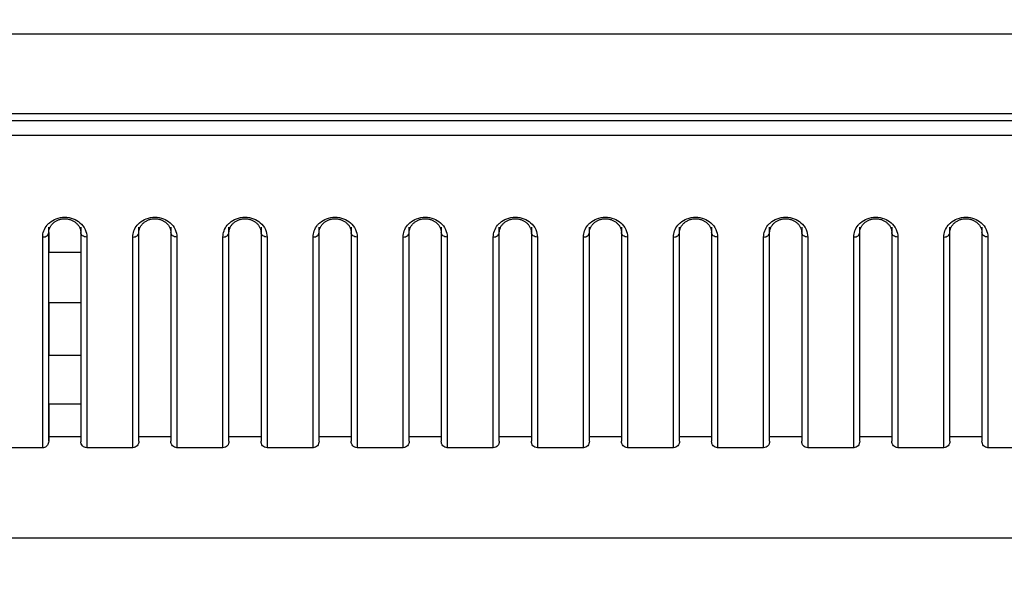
# Model space of a CAD drawing. Header units: millimetres. Extents: x -6054 to 364, y -1866 to 3094.
# Tile 339 of 360: x -3277 to -3228, y 1496 to 1525. Entities that reach past the tile are written whole.
import ezdxf

# ---------------------------------------------------------------- set-up
doc = ezdxf.new("R2010")
doc.units = ezdxf.units.MM
doc.header["$LTSCALE"] = 65.395
doc.header["$PDSIZE"] = 0.05
doc.layers.get('0').update_dxf_attribs({"linetype": 'CONTINUOUS'})
doc.layers.get('Defpoints').update_dxf_attribs({"linetype": 'CONTINUOUS'})
doc.layers.add('DIM', color=3, linetype='CONTINUOUS')
doc.styles.get("Standard").update_dxf_attribs({"font": 'arial.ttf'})
doc.dimstyles.new('ISO-25', dxfattribs={"dimtxt": 2.5, "dimasz": 2.5, "dimexe": 1.25, "dimexo": 0.625, "dimtad": 1, "dimtxsty": 'STANDARD', "dimcen": 2.5, "dimadec": 0, "dimazin": 0, "dimtfac": 1, "dimtmove": 0, "dimatfit": 3, "dimfxl": 1, "dimarcsym": 0})

# ---------------------------------------------------------------- blocks, each defined once
blk = doc.blocks.new('*D38')
at = {"layer": 'Defpoints', "color": 0}
for p in [(-3056.403, 1557.554), (-3005.253, 1557.554), (-3356.65, 1461.254)]:
    blk.add_point(p, dxfattribs=at)
at = {"layer": 'DIM', "color": 3, "lineweight": -2}
for p, q in [((-3005.253, 1557.554), (-3005.253, 1727.014)), ((-3055.778, 1557.554), (-3004.003, 1557.554)), ((-3005.253, 1476.254), (-3005.253, 1542.554)), ((-3356.025, 1461.254), (-3004.003, 1461.254))]:
    blk.add_line(p, q, dxfattribs=at)
at = {"layer": 'DIM', "color": 3}
for points in [[(-3002.753, 1542.554), (-3007.753, 1542.554), (-3005.253, 1557.554)], [(-3007.753, 1476.254), (-3002.753, 1476.254), (-3005.253, 1461.254)]]:
    blk.add_solid(points, dxfattribs=at)
at = {"layer": 'DIM', "color": 2, "insert": (-3023.063, 1649.784), "char_height": 20, "attachment_point": 5, "rotation": 90}
blk.add_mtext('96,3 [3,791]', dxfattribs=at)

msp = doc.modelspace()

# ---------------------------------------------------------------- linework, layer by layer
at = {"linetype": 'Continuous'}
for p, q in [((-3099.485, 1524.002), (-4686.861, 1524.002)), ((-3198.173, 1520.024), (-3350.673, 1520.024)), ((-3198.173, 1519.675), (-3350.673, 1519.675)), ((-3198.173, 1518.945), (-3350.673, 1518.945)), ((-3275.223, 1503.667), (-3275.223, 1514.359)), ((-3275.223, 1514.091), (-3275.223, 1513.095)), ((-3273.623, 1514.359), (-3273.623, 1503.667)), ((-3273.623, 1514.091), (-3273.623, 1513.095)), ((-3270.723, 1503.667), (-3270.723, 1514.359)), ((-3270.723, 1503.93), (-3270.723, 1514.091)), ((-3269.123, 1514.359), (-3269.123, 1503.667)), ((-3269.123, 1514.091), (-3269.123, 1503.93)), ((-3266.223, 1503.667), (-3266.223, 1514.359)), ((-3266.223, 1503.93), (-3266.223, 1514.091)), ((-3264.623, 1514.359), (-3264.623, 1503.667)), ((-3264.623, 1514.091), (-3264.623, 1503.93)), ((-3261.723, 1503.667), (-3261.723, 1514.359)), ((-3261.723, 1503.93), (-3261.723, 1514.091)), ((-3260.123, 1514.359), (-3260.123, 1503.667)), ((-3260.123, 1514.091), (-3260.123, 1503.93)), ((-3257.223, 1503.667), (-3257.223, 1514.359)), ((-3257.223, 1503.93), (-3257.223, 1514.091)), ((-3255.623, 1514.359), (-3255.623, 1503.667)), ((-3255.623, 1514.091), (-3255.623, 1503.93)), ((-3252.723, 1503.667), (-3252.723, 1514.359)), ((-3252.723, 1503.93), (-3252.723, 1514.091)), ((-3251.123, 1514.359), (-3251.123, 1503.667)), ((-3251.123, 1514.091), (-3251.123, 1503.93)), ((-3248.223, 1503.667), (-3248.223, 1514.359)), ((-3248.223, 1503.93), (-3248.223, 1514.091)), ((-3246.623, 1514.359), (-3246.623, 1503.667)), ((-3246.623, 1514.091), (-3246.623, 1503.93)), ((-3243.723, 1503.667), (-3243.723, 1514.359)), ((-3243.723, 1503.93), (-3243.723, 1514.091)), ((-3242.123, 1514.359), (-3242.123, 1503.667)), ((-3242.123, 1514.091), (-3242.123, 1503.93)), ((-3239.223, 1503.667), (-3239.223, 1514.359)), ((-3239.223, 1503.93), (-3239.223, 1514.091)), ((-3237.623, 1514.359), (-3237.623, 1503.667)), ((-3237.623, 1514.091), (-3237.623, 1503.93)), ((-3234.723, 1503.667), (-3234.723, 1514.359)), ((-3234.723, 1503.93), (-3234.723, 1514.091)), ((-3233.123, 1514.359), (-3233.123, 1503.667)), ((-3233.123, 1514.091), (-3233.123, 1503.93)), ((-3230.223, 1503.667), (-3230.223, 1514.359)), ((-3230.223, 1503.93), (-3230.223, 1514.091)), ((-3228.623, 1514.359), (-3228.623, 1503.667)), ((-3228.623, 1514.091), (-3228.623, 1503.93)), ((-3275.523, 1503.338), (-3275.523, 1513.867)), ((-3273.323, 1513.867), (-3273.323, 1503.338)), ((-3271.023, 1503.338), (-3271.023, 1513.867)), ((-3268.823, 1513.867), (-3268.823, 1503.338)), ((-3266.523, 1503.338), (-3266.523, 1513.867)), ((-3264.323, 1513.867), (-3264.323, 1503.338)), ((-3262.023, 1503.338), (-3262.023, 1513.867)), ((-3259.823, 1513.867), (-3259.823, 1503.338)), ((-3257.523, 1503.338), (-3257.523, 1513.867)), ((-3255.323, 1513.867), (-3255.323, 1503.338)), ((-3253.023, 1503.338), (-3253.023, 1513.867)), ((-3250.823, 1513.867), (-3250.823, 1503.338)), ((-3248.523, 1503.338), (-3248.523, 1513.867)), ((-3246.323, 1513.867), (-3246.323, 1503.338)), ((-3244.023, 1503.338), (-3244.023, 1513.867)), ((-3241.823, 1513.867), (-3241.823, 1503.338)), ((-3239.523, 1503.338), (-3239.523, 1513.867)), ((-3237.323, 1513.867), (-3237.323, 1503.338)), ((-3235.023, 1503.338), (-3235.023, 1513.867)), ((-3232.823, 1513.867), (-3232.823, 1503.338)), ((-3230.523, 1503.338), (-3230.523, 1513.867)), ((-3228.323, 1513.867), (-3228.323, 1503.338)), ((-3273.623, 1513.095), (-3275.223, 1513.095)), ((-3273.623, 1513.095), (-3275.223, 1513.095)), ((-3273.623, 1510.583), (-3275.223, 1510.583)), ((-3273.623, 1510.583), (-3275.223, 1510.583)), ((-3275.223, 1510.583), (-3275.223, 1507.945)), ((-3273.623, 1510.583), (-3273.623, 1507.945)), ((-3273.623, 1507.945), (-3275.223, 1507.945)), ((-3273.623, 1507.945), (-3275.223, 1507.945)), ((-3273.623, 1505.516), (-3275.223, 1505.516)), ((-3273.623, 1505.516), (-3275.223, 1505.516)), ((-3275.223, 1505.516), (-3275.223, 1503.667)), ((-3273.623, 1505.516), (-3273.623, 1503.667)), ((-3273.623, 1503.887), (-3275.223, 1503.887)), ((-3269.123, 1503.887), (-3270.723, 1503.887)), ((-3264.623, 1503.887), (-3266.223, 1503.887)), ((-3260.123, 1503.887), (-3261.723, 1503.887)), ((-3255.623, 1503.887), (-3257.223, 1503.887)), ((-3251.123, 1503.887), (-3252.723, 1503.887)), ((-3246.623, 1503.887), (-3248.223, 1503.887)), ((-3242.123, 1503.887), (-3243.723, 1503.887)), ((-3237.623, 1503.887), (-3239.223, 1503.887)), ((-3233.123, 1503.887), (-3234.723, 1503.887)), ((-3228.623, 1503.887), (-3230.223, 1503.887)), ((-3275.523, 1503.338), (-3277.823, 1503.338)), ((-3271.023, 1503.338), (-3273.323, 1503.338)), ((-3266.523, 1503.338), (-3268.823, 1503.338)), ((-3262.023, 1503.338), (-3264.323, 1503.338)), ((-3257.523, 1503.338), (-3259.823, 1503.338)), ((-3253.023, 1503.338), (-3255.323, 1503.338)), ((-3248.523, 1503.338), (-3250.823, 1503.338)), ((-3244.023, 1503.338), (-3246.323, 1503.338)), ((-3239.523, 1503.338), (-3241.823, 1503.338)), ((-3235.023, 1503.338), (-3237.323, 1503.338)), ((-3230.523, 1503.338), (-3232.823, 1503.338)), ((-3226.023, 1503.338), (-3228.323, 1503.338)), ((-3197.086, 1498.819), (-3351.76, 1498.819))]:
    msp.add_line(p, q, dxfattribs=at)
for points in [[(-3275.195, 1514.269), (-3275.184, 1514.3), (-3275.171, 1514.332), (-3275.157, 1514.362), (-3275.14, 1514.392)], [(-3275.14, 1514.392), (-3275.122, 1514.422), (-3275.103, 1514.451), (-3275.081, 1514.479), (-3275.059, 1514.506), (-3275.034, 1514.532), (-3275.009, 1514.557), (-3274.982, 1514.581), (-3274.953, 1514.604), (-3274.924, 1514.626), (-3274.894, 1514.646), (-3274.863, 1514.665), (-3274.832, 1514.682), (-3274.801, 1514.698), (-3274.769, 1514.712), (-3274.736, 1514.725), (-3274.703, 1514.737), (-3274.67, 1514.747), (-3274.635, 1514.756), (-3274.601, 1514.764), (-3274.566, 1514.77), (-3274.531, 1514.775), (-3274.495, 1514.779), (-3274.46, 1514.781), (-3274.424, 1514.782), (-3274.388, 1514.781), (-3274.353, 1514.779), (-3274.317, 1514.775), (-3274.282, 1514.77), (-3274.247, 1514.764), (-3274.213, 1514.757), (-3274.179, 1514.748), (-3274.145, 1514.737), (-3274.112, 1514.726), (-3274.08, 1514.713), (-3274.047, 1514.699), (-3274.016, 1514.683), (-3273.985, 1514.666), (-3273.954, 1514.647), (-3273.924, 1514.627), (-3273.895, 1514.606), (-3273.866, 1514.583), (-3273.839, 1514.559), (-3273.814, 1514.534), (-3273.789, 1514.508), (-3273.767, 1514.481), (-3273.745, 1514.453), (-3273.726, 1514.424), (-3273.708, 1514.395)], [(-3273.708, 1514.395), (-3273.691, 1514.365), (-3273.676, 1514.335), (-3273.664, 1514.304), (-3273.652, 1514.272)], [(-3270.695, 1514.269), (-3270.684, 1514.3), (-3270.671, 1514.332), (-3270.657, 1514.362), (-3270.64, 1514.392)], [(-3270.64, 1514.392), (-3270.622, 1514.422), (-3270.603, 1514.451), (-3270.581, 1514.479), (-3270.559, 1514.506), (-3270.534, 1514.532), (-3270.509, 1514.557), (-3270.482, 1514.581), (-3270.453, 1514.604), (-3270.424, 1514.626), (-3270.394, 1514.646), (-3270.363, 1514.665), (-3270.332, 1514.682), (-3270.301, 1514.698), (-3270.269, 1514.712), (-3270.236, 1514.725), (-3270.203, 1514.737), (-3270.17, 1514.747), (-3270.135, 1514.756), (-3270.101, 1514.764), (-3270.066, 1514.77), (-3270.031, 1514.775), (-3269.995, 1514.779), (-3269.96, 1514.781), (-3269.924, 1514.782), (-3269.888, 1514.781), (-3269.853, 1514.779), (-3269.817, 1514.775), (-3269.782, 1514.77), (-3269.747, 1514.764), (-3269.713, 1514.757), (-3269.679, 1514.748), (-3269.645, 1514.737), (-3269.612, 1514.726), (-3269.58, 1514.713), (-3269.547, 1514.699), (-3269.516, 1514.683), (-3269.485, 1514.666), (-3269.454, 1514.647), (-3269.424, 1514.627), (-3269.395, 1514.606), (-3269.366, 1514.583), (-3269.339, 1514.559), (-3269.314, 1514.534), (-3269.289, 1514.508), (-3269.267, 1514.481), (-3269.245, 1514.453), (-3269.226, 1514.424), (-3269.208, 1514.395)], [(-3269.208, 1514.395), (-3269.191, 1514.365), (-3269.176, 1514.335), (-3269.164, 1514.304), (-3269.152, 1514.272)], [(-3266.195, 1514.269), (-3266.184, 1514.3), (-3266.171, 1514.332), (-3266.157, 1514.362), (-3266.14, 1514.392)], [(-3266.14, 1514.392), (-3266.122, 1514.422), (-3266.103, 1514.451), (-3266.081, 1514.479), (-3266.059, 1514.506), (-3266.034, 1514.532), (-3266.009, 1514.557), (-3265.982, 1514.581), (-3265.953, 1514.604), (-3265.924, 1514.626), (-3265.894, 1514.646), (-3265.863, 1514.665), (-3265.832, 1514.682), (-3265.801, 1514.698), (-3265.769, 1514.712), (-3265.736, 1514.725), (-3265.703, 1514.737), (-3265.67, 1514.747), (-3265.635, 1514.756), (-3265.601, 1514.764), (-3265.566, 1514.77), (-3265.531, 1514.775), (-3265.495, 1514.779), (-3265.46, 1514.781), (-3265.424, 1514.782), (-3265.388, 1514.781), (-3265.353, 1514.779), (-3265.317, 1514.775), (-3265.282, 1514.77), (-3265.247, 1514.764), (-3265.213, 1514.757), (-3265.179, 1514.748), (-3265.145, 1514.737), (-3265.112, 1514.726), (-3265.08, 1514.713), (-3265.047, 1514.699), (-3265.016, 1514.683), (-3264.985, 1514.666), (-3264.954, 1514.647), (-3264.924, 1514.627), (-3264.895, 1514.606), (-3264.866, 1514.583), (-3264.839, 1514.559), (-3264.814, 1514.534), (-3264.789, 1514.508), (-3264.767, 1514.481), (-3264.745, 1514.453), (-3264.726, 1514.424), (-3264.708, 1514.395)], [(-3264.708, 1514.395), (-3264.691, 1514.365), (-3264.676, 1514.335), (-3264.664, 1514.304), (-3264.652, 1514.272)], [(-3261.695, 1514.269), (-3261.684, 1514.3), (-3261.671, 1514.332), (-3261.657, 1514.362), (-3261.64, 1514.392)], [(-3261.64, 1514.392), (-3261.622, 1514.422), (-3261.603, 1514.451), (-3261.581, 1514.479), (-3261.559, 1514.506), (-3261.534, 1514.532), (-3261.509, 1514.557), (-3261.482, 1514.581), (-3261.453, 1514.604), (-3261.424, 1514.626), (-3261.394, 1514.646), (-3261.363, 1514.665), (-3261.332, 1514.682), (-3261.301, 1514.698), (-3261.269, 1514.712), (-3261.236, 1514.725), (-3261.203, 1514.737), (-3261.17, 1514.747), (-3261.135, 1514.756), (-3261.101, 1514.764), (-3261.066, 1514.77), (-3261.031, 1514.775), (-3260.995, 1514.779), (-3260.96, 1514.781), (-3260.924, 1514.782), (-3260.888, 1514.781), (-3260.853, 1514.779), (-3260.817, 1514.775), (-3260.782, 1514.77), (-3260.747, 1514.764), (-3260.713, 1514.757), (-3260.679, 1514.748), (-3260.645, 1514.737), (-3260.612, 1514.726), (-3260.58, 1514.713), (-3260.547, 1514.699), (-3260.516, 1514.683), (-3260.485, 1514.666), (-3260.454, 1514.647), (-3260.424, 1514.627), (-3260.395, 1514.606), (-3260.366, 1514.583), (-3260.339, 1514.559), (-3260.314, 1514.534), (-3260.289, 1514.508), (-3260.267, 1514.481), (-3260.245, 1514.453), (-3260.226, 1514.424), (-3260.208, 1514.395)], [(-3260.208, 1514.395), (-3260.191, 1514.365), (-3260.176, 1514.335), (-3260.164, 1514.304), (-3260.152, 1514.272)], [(-3257.195, 1514.269), (-3257.184, 1514.3), (-3257.171, 1514.332), (-3257.157, 1514.362), (-3257.14, 1514.392)], [(-3257.14, 1514.392), (-3257.122, 1514.422), (-3257.103, 1514.451), (-3257.081, 1514.479), (-3257.059, 1514.506), (-3257.034, 1514.532), (-3257.009, 1514.557), (-3256.982, 1514.581), (-3256.953, 1514.604), (-3256.924, 1514.626), (-3256.894, 1514.646), (-3256.863, 1514.665), (-3256.832, 1514.682), (-3256.801, 1514.698), (-3256.769, 1514.712), (-3256.736, 1514.725), (-3256.703, 1514.737), (-3256.67, 1514.747), (-3256.635, 1514.756), (-3256.601, 1514.764), (-3256.566, 1514.77), (-3256.531, 1514.775), (-3256.495, 1514.779), (-3256.46, 1514.781), (-3256.424, 1514.782), (-3256.388, 1514.781), (-3256.353, 1514.779), (-3256.317, 1514.775), (-3256.282, 1514.77), (-3256.247, 1514.764), (-3256.213, 1514.757), (-3256.179, 1514.748), (-3256.145, 1514.737), (-3256.112, 1514.726), (-3256.08, 1514.713), (-3256.047, 1514.699), (-3256.016, 1514.683), (-3255.985, 1514.666), (-3255.954, 1514.647), (-3255.924, 1514.627), (-3255.895, 1514.606), (-3255.866, 1514.583), (-3255.839, 1514.559), (-3255.814, 1514.534), (-3255.789, 1514.508), (-3255.767, 1514.481), (-3255.745, 1514.453), (-3255.726, 1514.424), (-3255.708, 1514.395)], [(-3255.708, 1514.395), (-3255.691, 1514.365), (-3255.676, 1514.335), (-3255.664, 1514.304), (-3255.652, 1514.272)], [(-3252.695, 1514.269), (-3252.684, 1514.3), (-3252.671, 1514.332), (-3252.657, 1514.362), (-3252.64, 1514.392)], [(-3252.64, 1514.392), (-3252.622, 1514.422), (-3252.603, 1514.451), (-3252.581, 1514.479), (-3252.559, 1514.506), (-3252.534, 1514.532), (-3252.509, 1514.557), (-3252.482, 1514.581), (-3252.453, 1514.604), (-3252.424, 1514.626), (-3252.394, 1514.646), (-3252.363, 1514.665), (-3252.332, 1514.682), (-3252.301, 1514.698), (-3252.269, 1514.712), (-3252.236, 1514.725), (-3252.203, 1514.737), (-3252.17, 1514.747), (-3252.135, 1514.756), (-3252.101, 1514.764), (-3252.066, 1514.77), (-3252.031, 1514.775), (-3251.995, 1514.779), (-3251.96, 1514.781), (-3251.924, 1514.782), (-3251.888, 1514.781), (-3251.853, 1514.779), (-3251.817, 1514.775), (-3251.782, 1514.77), (-3251.747, 1514.764), (-3251.713, 1514.757), (-3251.679, 1514.748), (-3251.645, 1514.737), (-3251.612, 1514.726), (-3251.58, 1514.713), (-3251.547, 1514.699), (-3251.516, 1514.683), (-3251.485, 1514.666), (-3251.454, 1514.647), (-3251.424, 1514.627), (-3251.395, 1514.606), (-3251.366, 1514.583), (-3251.339, 1514.559), (-3251.314, 1514.534), (-3251.289, 1514.508), (-3251.267, 1514.481), (-3251.245, 1514.453), (-3251.226, 1514.424), (-3251.208, 1514.395)], [(-3251.208, 1514.395), (-3251.191, 1514.365), (-3251.176, 1514.335), (-3251.164, 1514.304), (-3251.152, 1514.272)], [(-3248.195, 1514.269), (-3248.184, 1514.3), (-3248.171, 1514.332), (-3248.157, 1514.362), (-3248.14, 1514.392)], [(-3248.14, 1514.392), (-3248.122, 1514.422), (-3248.103, 1514.451), (-3248.081, 1514.479), (-3248.059, 1514.506), (-3248.034, 1514.532), (-3248.009, 1514.557), (-3247.982, 1514.581), (-3247.953, 1514.604), (-3247.924, 1514.626), (-3247.894, 1514.646), (-3247.863, 1514.665), (-3247.832, 1514.682), (-3247.801, 1514.698), (-3247.769, 1514.712), (-3247.736, 1514.725), (-3247.703, 1514.737), (-3247.67, 1514.747), (-3247.635, 1514.756), (-3247.601, 1514.764), (-3247.566, 1514.77), (-3247.531, 1514.775), (-3247.495, 1514.779), (-3247.46, 1514.781), (-3247.424, 1514.782), (-3247.388, 1514.781), (-3247.353, 1514.779), (-3247.317, 1514.775), (-3247.282, 1514.77), (-3247.247, 1514.764), (-3247.213, 1514.757), (-3247.179, 1514.748), (-3247.145, 1514.737), (-3247.112, 1514.726), (-3247.08, 1514.713), (-3247.047, 1514.699), (-3247.016, 1514.683), (-3246.985, 1514.666), (-3246.954, 1514.647), (-3246.924, 1514.627), (-3246.895, 1514.606), (-3246.866, 1514.583), (-3246.839, 1514.559), (-3246.814, 1514.534), (-3246.789, 1514.508), (-3246.767, 1514.481), (-3246.745, 1514.453), (-3246.726, 1514.424), (-3246.708, 1514.395)], [(-3246.708, 1514.395), (-3246.691, 1514.365), (-3246.676, 1514.335), (-3246.664, 1514.304), (-3246.652, 1514.272)], [(-3243.695, 1514.269), (-3243.684, 1514.3), (-3243.671, 1514.332), (-3243.657, 1514.362), (-3243.64, 1514.392)], [(-3243.64, 1514.392), (-3243.622, 1514.422), (-3243.603, 1514.451), (-3243.581, 1514.479), (-3243.559, 1514.506), (-3243.534, 1514.532), (-3243.509, 1514.557), (-3243.482, 1514.581), (-3243.453, 1514.604), (-3243.424, 1514.626), (-3243.394, 1514.646), (-3243.363, 1514.665), (-3243.332, 1514.682), (-3243.301, 1514.698), (-3243.269, 1514.712), (-3243.236, 1514.725), (-3243.203, 1514.737), (-3243.17, 1514.747), (-3243.135, 1514.756), (-3243.101, 1514.764), (-3243.066, 1514.77), (-3243.031, 1514.775), (-3242.995, 1514.779), (-3242.96, 1514.781), (-3242.924, 1514.782), (-3242.888, 1514.781), (-3242.853, 1514.779), (-3242.817, 1514.775), (-3242.782, 1514.77), (-3242.747, 1514.764), (-3242.713, 1514.757), (-3242.679, 1514.748), (-3242.645, 1514.737), (-3242.612, 1514.726), (-3242.58, 1514.713), (-3242.547, 1514.699), (-3242.516, 1514.683), (-3242.485, 1514.666), (-3242.454, 1514.647), (-3242.424, 1514.627), (-3242.395, 1514.606), (-3242.366, 1514.583), (-3242.339, 1514.559), (-3242.314, 1514.534), (-3242.289, 1514.508), (-3242.267, 1514.481), (-3242.245, 1514.453), (-3242.226, 1514.424), (-3242.208, 1514.395)], [(-3242.208, 1514.395), (-3242.191, 1514.365), (-3242.176, 1514.335), (-3242.164, 1514.304), (-3242.152, 1514.272)], [(-3239.195, 1514.269), (-3239.184, 1514.3), (-3239.171, 1514.332), (-3239.157, 1514.362), (-3239.14, 1514.392)], [(-3239.14, 1514.392), (-3239.122, 1514.422), (-3239.103, 1514.451), (-3239.081, 1514.479), (-3239.059, 1514.506), (-3239.034, 1514.532), (-3239.009, 1514.557), (-3238.982, 1514.581), (-3238.953, 1514.604), (-3238.924, 1514.626), (-3238.894, 1514.646), (-3238.863, 1514.665), (-3238.832, 1514.682), (-3238.801, 1514.698), (-3238.769, 1514.712), (-3238.736, 1514.725), (-3238.703, 1514.737), (-3238.67, 1514.747), (-3238.635, 1514.756), (-3238.601, 1514.764), (-3238.566, 1514.77), (-3238.531, 1514.775), (-3238.495, 1514.779), (-3238.46, 1514.781), (-3238.424, 1514.782), (-3238.388, 1514.781), (-3238.353, 1514.779), (-3238.317, 1514.775), (-3238.282, 1514.77), (-3238.247, 1514.764), (-3238.213, 1514.757), (-3238.179, 1514.748), (-3238.145, 1514.737), (-3238.112, 1514.726), (-3238.08, 1514.713), (-3238.047, 1514.699), (-3238.016, 1514.683), (-3237.985, 1514.666), (-3237.954, 1514.647), (-3237.924, 1514.627), (-3237.895, 1514.606), (-3237.866, 1514.583), (-3237.839, 1514.559), (-3237.814, 1514.534), (-3237.789, 1514.508), (-3237.767, 1514.481), (-3237.745, 1514.453), (-3237.726, 1514.424), (-3237.708, 1514.395)], [(-3237.708, 1514.395), (-3237.691, 1514.365), (-3237.676, 1514.335), (-3237.664, 1514.304), (-3237.652, 1514.272)], [(-3234.695, 1514.269), (-3234.684, 1514.3), (-3234.671, 1514.332), (-3234.657, 1514.362), (-3234.64, 1514.392)], [(-3234.64, 1514.392), (-3234.622, 1514.422), (-3234.603, 1514.451), (-3234.581, 1514.479), (-3234.559, 1514.506), (-3234.534, 1514.532), (-3234.509, 1514.557), (-3234.482, 1514.581), (-3234.453, 1514.604), (-3234.424, 1514.626), (-3234.394, 1514.646), (-3234.363, 1514.665), (-3234.332, 1514.682), (-3234.301, 1514.698), (-3234.269, 1514.712), (-3234.236, 1514.725), (-3234.203, 1514.737), (-3234.17, 1514.747), (-3234.135, 1514.756), (-3234.101, 1514.764), (-3234.066, 1514.77), (-3234.031, 1514.775), (-3233.995, 1514.779), (-3233.96, 1514.781), (-3233.924, 1514.782), (-3233.888, 1514.781), (-3233.853, 1514.779), (-3233.817, 1514.775), (-3233.782, 1514.77), (-3233.747, 1514.764), (-3233.713, 1514.757), (-3233.679, 1514.748), (-3233.645, 1514.737), (-3233.612, 1514.726), (-3233.58, 1514.713), (-3233.547, 1514.699), (-3233.516, 1514.683), (-3233.485, 1514.666), (-3233.454, 1514.647), (-3233.424, 1514.627), (-3233.395, 1514.606), (-3233.366, 1514.583), (-3233.339, 1514.559), (-3233.314, 1514.534), (-3233.289, 1514.508), (-3233.267, 1514.481), (-3233.245, 1514.453), (-3233.226, 1514.424), (-3233.208, 1514.395)], [(-3233.208, 1514.395), (-3233.191, 1514.365), (-3233.176, 1514.335), (-3233.164, 1514.304), (-3233.152, 1514.272)], [(-3230.195, 1514.269), (-3230.184, 1514.3), (-3230.171, 1514.332), (-3230.157, 1514.362), (-3230.14, 1514.392)], [(-3230.14, 1514.392), (-3230.122, 1514.422), (-3230.103, 1514.451), (-3230.081, 1514.479), (-3230.059, 1514.506), (-3230.034, 1514.532), (-3230.009, 1514.557), (-3229.982, 1514.581), (-3229.953, 1514.604), (-3229.924, 1514.626), (-3229.894, 1514.646), (-3229.863, 1514.665), (-3229.832, 1514.682), (-3229.801, 1514.698), (-3229.769, 1514.712), (-3229.736, 1514.725), (-3229.703, 1514.737), (-3229.67, 1514.747), (-3229.635, 1514.756), (-3229.601, 1514.764), (-3229.566, 1514.77), (-3229.531, 1514.775), (-3229.495, 1514.779), (-3229.46, 1514.781), (-3229.424, 1514.782), (-3229.388, 1514.781), (-3229.353, 1514.779), (-3229.317, 1514.775), (-3229.282, 1514.77), (-3229.247, 1514.764), (-3229.213, 1514.757), (-3229.179, 1514.748), (-3229.145, 1514.737), (-3229.112, 1514.726), (-3229.08, 1514.713), (-3229.047, 1514.699), (-3229.016, 1514.683), (-3228.985, 1514.666), (-3228.954, 1514.647), (-3228.924, 1514.627), (-3228.895, 1514.606), (-3228.866, 1514.583), (-3228.839, 1514.559), (-3228.814, 1514.534), (-3228.789, 1514.508), (-3228.767, 1514.481), (-3228.745, 1514.453), (-3228.726, 1514.424), (-3228.708, 1514.395)], [(-3228.708, 1514.395), (-3228.691, 1514.365), (-3228.676, 1514.335), (-3228.664, 1514.304), (-3228.652, 1514.272)], [(-3275.223, 1514.091), (-3275.223, 1514.107), (-3275.221, 1514.14), (-3275.217, 1514.172), (-3275.212, 1514.205), (-3275.204, 1514.237), (-3275.195, 1514.269)], [(-3273.652, 1514.272), (-3273.643, 1514.24), (-3273.635, 1514.208), (-3273.63, 1514.176), (-3273.626, 1514.144), (-3273.623, 1514.111), (-3273.623, 1514.091)], [(-3270.723, 1514.091), (-3270.723, 1514.107), (-3270.721, 1514.14), (-3270.717, 1514.172), (-3270.712, 1514.205), (-3270.704, 1514.237), (-3270.695, 1514.269)], [(-3269.152, 1514.272), (-3269.143, 1514.24), (-3269.135, 1514.208), (-3269.13, 1514.176), (-3269.126, 1514.144), (-3269.123, 1514.111), (-3269.123, 1514.091)], [(-3266.223, 1514.091), (-3266.223, 1514.107), (-3266.221, 1514.14), (-3266.217, 1514.172), (-3266.212, 1514.205), (-3266.204, 1514.237), (-3266.195, 1514.269)], [(-3264.652, 1514.272), (-3264.643, 1514.24), (-3264.635, 1514.208), (-3264.63, 1514.176), (-3264.626, 1514.144), (-3264.623, 1514.111), (-3264.623, 1514.091)], [(-3261.723, 1514.091), (-3261.723, 1514.107), (-3261.721, 1514.14), (-3261.717, 1514.172), (-3261.712, 1514.205), (-3261.704, 1514.237), (-3261.695, 1514.269)], [(-3260.152, 1514.272), (-3260.143, 1514.24), (-3260.135, 1514.208), (-3260.13, 1514.176), (-3260.126, 1514.144), (-3260.123, 1514.111), (-3260.123, 1514.091)], [(-3257.223, 1514.091), (-3257.223, 1514.107), (-3257.221, 1514.14), (-3257.217, 1514.172), (-3257.212, 1514.205), (-3257.204, 1514.237), (-3257.195, 1514.269)], [(-3255.652, 1514.272), (-3255.643, 1514.24), (-3255.635, 1514.208), (-3255.63, 1514.176), (-3255.626, 1514.144), (-3255.623, 1514.111), (-3255.623, 1514.091)], [(-3252.723, 1514.091), (-3252.723, 1514.107), (-3252.721, 1514.14), (-3252.717, 1514.172), (-3252.712, 1514.205), (-3252.704, 1514.237), (-3252.695, 1514.269)], [(-3251.152, 1514.272), (-3251.143, 1514.24), (-3251.135, 1514.208), (-3251.13, 1514.176), (-3251.126, 1514.144), (-3251.123, 1514.111), (-3251.123, 1514.091)], [(-3248.223, 1514.091), (-3248.223, 1514.107), (-3248.221, 1514.14), (-3248.217, 1514.172), (-3248.212, 1514.205), (-3248.204, 1514.237), (-3248.195, 1514.269)], [(-3246.652, 1514.272), (-3246.643, 1514.24), (-3246.635, 1514.208), (-3246.63, 1514.176), (-3246.626, 1514.144), (-3246.623, 1514.111), (-3246.623, 1514.091)], [(-3243.723, 1514.091), (-3243.723, 1514.107), (-3243.721, 1514.14), (-3243.717, 1514.172), (-3243.712, 1514.205), (-3243.704, 1514.237), (-3243.695, 1514.269)], [(-3242.152, 1514.272), (-3242.143, 1514.24), (-3242.135, 1514.208), (-3242.13, 1514.176), (-3242.126, 1514.144), (-3242.123, 1514.111), (-3242.123, 1514.091)], [(-3239.223, 1514.091), (-3239.223, 1514.107), (-3239.221, 1514.14), (-3239.217, 1514.172), (-3239.212, 1514.205), (-3239.204, 1514.237), (-3239.195, 1514.269)], [(-3237.652, 1514.272), (-3237.643, 1514.24), (-3237.635, 1514.208), (-3237.63, 1514.176), (-3237.626, 1514.144), (-3237.623, 1514.111), (-3237.623, 1514.091)], [(-3234.723, 1514.091), (-3234.723, 1514.107), (-3234.721, 1514.14), (-3234.717, 1514.172), (-3234.712, 1514.205), (-3234.704, 1514.237), (-3234.695, 1514.269)], [(-3233.152, 1514.272), (-3233.143, 1514.24), (-3233.135, 1514.208), (-3233.13, 1514.176), (-3233.126, 1514.144), (-3233.123, 1514.111), (-3233.123, 1514.091)], [(-3230.223, 1514.091), (-3230.223, 1514.107), (-3230.221, 1514.14), (-3230.217, 1514.172), (-3230.212, 1514.205), (-3230.204, 1514.237), (-3230.195, 1514.269)], [(-3228.652, 1514.272), (-3228.643, 1514.24), (-3228.635, 1514.208), (-3228.63, 1514.176), (-3228.626, 1514.144), (-3228.623, 1514.111), (-3228.623, 1514.091)]]:
    msp.add_lwpolyline(points, dxfattribs=at)
for centre, radius, start, end in [((-3274.498, 1513.792), 1.045, 130.984, 140.592), ((-3269.998, 1513.792), 1.045, 130.984, 140.592), ((-3265.498, 1513.792), 1.045, 130.984, 140.592), ((-3260.998, 1513.792), 1.045, 130.984, 140.592), ((-3256.498, 1513.792), 1.045, 130.984, 140.592), ((-3251.998, 1513.792), 1.045, 130.984, 140.592), ((-3247.498, 1513.792), 1.045, 130.984, 140.592), ((-3242.998, 1513.792), 1.045, 130.984, 140.592), ((-3238.498, 1513.792), 1.045, 130.984, 140.592), ((-3233.998, 1513.792), 1.045, 130.984, 140.592), ((-3229.498, 1513.792), 1.045, 130.984, 140.592), ((-3273.262, 1503.667), 0.362, 180.0011, 183.9729)]:
    msp.add_arc(centre, radius, start, end, dxfattribs=at)
for points, knots in [([(-3275.523, 1513.867), (-3275.523, 1513.969), (-3275.485, 1514.183), (-3275.375, 1514.371), (-3275.306, 1514.456)], [0, 0, 0, 0, 0.482589, 1, 1, 1, 1]), ([(-3275.184, 1514.581), (-3275.086, 1514.666), (-3274.845, 1514.81), (-3274.423, 1514.887), (-3274.001, 1514.81), (-3273.76, 1514.666), (-3273.662, 1514.581)], [0, 0, 0, 0, 0.23574, 0.500003, 0.764265, 1, 1, 1, 1]), ([(-3273.662, 1514.581), (-3273.556, 1514.488), (-3273.385, 1514.267), (-3273.323, 1513.995), (-3273.323, 1513.867)], [0, 0, 0, 0, 0.525823, 1, 1, 1, 1]), ([(-3271.023, 1513.867), (-3271.023, 1513.969), (-3270.985, 1514.183), (-3270.875, 1514.371), (-3270.806, 1514.456)], [0, 0, 0, 0, 0.482589, 1, 1, 1, 1]), ([(-3270.684, 1514.581), (-3270.586, 1514.666), (-3270.345, 1514.81), (-3269.923, 1514.887), (-3269.501, 1514.81), (-3269.26, 1514.666), (-3269.162, 1514.581)], [0, 0, 0, 0, 0.23574, 0.500003, 0.764265, 1, 1, 1, 1]), ([(-3269.162, 1514.581), (-3269.056, 1514.488), (-3268.885, 1514.267), (-3268.823, 1513.995), (-3268.823, 1513.867)], [0, 0, 0, 0, 0.525823, 1, 1, 1, 1]), ([(-3266.523, 1513.867), (-3266.523, 1513.969), (-3266.485, 1514.183), (-3266.375, 1514.371), (-3266.306, 1514.456)], [0, 0, 0, 0, 0.482589, 1, 1, 1, 1]), ([(-3266.184, 1514.581), (-3266.086, 1514.666), (-3265.845, 1514.81), (-3265.423, 1514.887), (-3265.001, 1514.81), (-3264.76, 1514.666), (-3264.662, 1514.581)], [0, 0, 0, 0, 0.23574, 0.500003, 0.764265, 1, 1, 1, 1]), ([(-3264.662, 1514.581), (-3264.556, 1514.488), (-3264.385, 1514.267), (-3264.323, 1513.995), (-3264.323, 1513.867)], [0, 0, 0, 0, 0.525823, 1, 1, 1, 1]), ([(-3262.023, 1513.867), (-3262.023, 1513.969), (-3261.985, 1514.183), (-3261.875, 1514.371), (-3261.806, 1514.456)], [0, 0, 0, 0, 0.482589, 1, 1, 1, 1]), ([(-3261.684, 1514.581), (-3261.586, 1514.666), (-3261.345, 1514.81), (-3260.923, 1514.887), (-3260.501, 1514.81), (-3260.26, 1514.666), (-3260.162, 1514.581)], [0, 0, 0, 0, 0.23574, 0.500003, 0.764265, 1, 1, 1, 1]), ([(-3260.162, 1514.581), (-3260.056, 1514.488), (-3259.885, 1514.267), (-3259.823, 1513.995), (-3259.823, 1513.867)], [0, 0, 0, 0, 0.525823, 1, 1, 1, 1]), ([(-3257.523, 1513.867), (-3257.523, 1513.969), (-3257.485, 1514.183), (-3257.375, 1514.371), (-3257.306, 1514.456)], [0, 0, 0, 0, 0.482589, 1, 1, 1, 1]), ([(-3257.184, 1514.581), (-3257.086, 1514.666), (-3256.845, 1514.81), (-3256.423, 1514.887), (-3256.001, 1514.81), (-3255.76, 1514.666), (-3255.662, 1514.581)], [0, 0, 0, 0, 0.23574, 0.500003, 0.764265, 1, 1, 1, 1]), ([(-3255.662, 1514.581), (-3255.556, 1514.488), (-3255.385, 1514.267), (-3255.323, 1513.995), (-3255.323, 1513.867)], [0, 0, 0, 0, 0.525823, 1, 1, 1, 1]), ([(-3253.023, 1513.867), (-3253.023, 1513.969), (-3252.985, 1514.183), (-3252.875, 1514.371), (-3252.806, 1514.456)], [0, 0, 0, 0, 0.482589, 1, 1, 1, 1]), ([(-3252.684, 1514.581), (-3252.586, 1514.666), (-3252.345, 1514.81), (-3251.923, 1514.887), (-3251.501, 1514.81), (-3251.26, 1514.666), (-3251.162, 1514.581)], [0, 0, 0, 0, 0.23574, 0.500003, 0.764265, 1, 1, 1, 1]), ([(-3251.162, 1514.581), (-3251.056, 1514.488), (-3250.885, 1514.267), (-3250.823, 1513.995), (-3250.823, 1513.867)], [0, 0, 0, 0, 0.525823, 1, 1, 1, 1]), ([(-3248.523, 1513.867), (-3248.523, 1513.969), (-3248.485, 1514.183), (-3248.375, 1514.371), (-3248.306, 1514.456)], [0, 0, 0, 0, 0.482589, 1, 1, 1, 1]), ([(-3248.184, 1514.581), (-3248.086, 1514.666), (-3247.845, 1514.81), (-3247.423, 1514.887), (-3247.001, 1514.81), (-3246.76, 1514.666), (-3246.662, 1514.581)], [0, 0, 0, 0, 0.23574, 0.500003, 0.764265, 1, 1, 1, 1]), ([(-3246.662, 1514.581), (-3246.556, 1514.488), (-3246.385, 1514.267), (-3246.323, 1513.995), (-3246.323, 1513.867)], [0, 0, 0, 0, 0.525823, 1, 1, 1, 1]), ([(-3244.023, 1513.867), (-3244.023, 1513.969), (-3243.985, 1514.183), (-3243.875, 1514.371), (-3243.806, 1514.456)], [0, 0, 0, 0, 0.482589, 1, 1, 1, 1]), ([(-3243.684, 1514.581), (-3243.586, 1514.666), (-3243.345, 1514.81), (-3242.923, 1514.887), (-3242.501, 1514.81), (-3242.26, 1514.666), (-3242.162, 1514.581)], [0, 0, 0, 0, 0.23574, 0.500003, 0.764265, 1, 1, 1, 1]), ([(-3242.162, 1514.581), (-3242.056, 1514.488), (-3241.885, 1514.267), (-3241.823, 1513.995), (-3241.823, 1513.867)], [0, 0, 0, 0, 0.525823, 1, 1, 1, 1]), ([(-3239.523, 1513.867), (-3239.523, 1513.969), (-3239.485, 1514.183), (-3239.375, 1514.371), (-3239.306, 1514.456)], [0, 0, 0, 0, 0.482589, 1, 1, 1, 1]), ([(-3239.184, 1514.581), (-3239.086, 1514.666), (-3238.845, 1514.81), (-3238.423, 1514.887), (-3238.001, 1514.81), (-3237.76, 1514.666), (-3237.662, 1514.581)], [0, 0, 0, 0, 0.23574, 0.500003, 0.764265, 1, 1, 1, 1]), ([(-3237.662, 1514.581), (-3237.556, 1514.488), (-3237.385, 1514.267), (-3237.323, 1513.995), (-3237.323, 1513.867)], [0, 0, 0, 0, 0.525823, 1, 1, 1, 1]), ([(-3235.023, 1513.867), (-3235.023, 1513.969), (-3234.985, 1514.183), (-3234.875, 1514.371), (-3234.806, 1514.456)], [0, 0, 0, 0, 0.482589, 1, 1, 1, 1]), ([(-3234.684, 1514.581), (-3234.586, 1514.666), (-3234.345, 1514.81), (-3233.923, 1514.887), (-3233.501, 1514.81), (-3233.26, 1514.666), (-3233.162, 1514.581)], [0, 0, 0, 0, 0.23574, 0.500003, 0.764265, 1, 1, 1, 1]), ([(-3233.162, 1514.581), (-3233.056, 1514.488), (-3232.885, 1514.267), (-3232.823, 1513.995), (-3232.823, 1513.867)], [0, 0, 0, 0, 0.525823, 1, 1, 1, 1]), ([(-3230.523, 1513.867), (-3230.523, 1513.969), (-3230.485, 1514.183), (-3230.375, 1514.371), (-3230.306, 1514.456)], [0, 0, 0, 0, 0.482589, 1, 1, 1, 1]), ([(-3230.184, 1514.581), (-3230.086, 1514.666), (-3229.845, 1514.81), (-3229.423, 1514.887), (-3229.001, 1514.81), (-3228.76, 1514.666), (-3228.662, 1514.581)], [0, 0, 0, 0, 0.23574, 0.500003, 0.764265, 1, 1, 1, 1]), ([(-3228.662, 1514.581), (-3228.556, 1514.488), (-3228.385, 1514.267), (-3228.323, 1513.995), (-3228.323, 1513.867)], [0, 0, 0, 0, 0.525823, 1, 1, 1, 1]), ([(-3275.523, 1513.867), (-3275.484, 1513.867), (-3275.409, 1513.878), (-3275.31, 1513.925), (-3275.241, 1513.999), (-3275.223, 1514.062), (-3275.223, 1514.091)], [0, 0, 0, 0, 0.28207, 0.546535, 0.783879, 1, 1, 1, 1]), ([(-3273.323, 1513.867), (-3273.362, 1513.867), (-3273.437, 1513.878), (-3273.536, 1513.925), (-3273.605, 1513.999), (-3273.623, 1514.062), (-3273.623, 1514.091)], [0, 0, 0, 0, 0.28207, 0.546535, 0.783879, 1, 1, 1, 1]), ([(-3271.023, 1513.867), (-3270.984, 1513.867), (-3270.909, 1513.878), (-3270.81, 1513.925), (-3270.741, 1513.999), (-3270.723, 1514.062), (-3270.723, 1514.091)], [0, 0, 0, 0, 0.28207, 0.546535, 0.783879, 1, 1, 1, 1]), ([(-3268.823, 1513.867), (-3268.862, 1513.867), (-3268.937, 1513.878), (-3269.036, 1513.925), (-3269.105, 1513.999), (-3269.123, 1514.062), (-3269.123, 1514.091)], [0, 0, 0, 0, 0.28207, 0.546535, 0.783879, 1, 1, 1, 1]), ([(-3266.523, 1513.867), (-3266.484, 1513.867), (-3266.409, 1513.878), (-3266.31, 1513.925), (-3266.241, 1513.999), (-3266.223, 1514.062), (-3266.223, 1514.091)], [0, 0, 0, 0, 0.28207, 0.546535, 0.783879, 1, 1, 1, 1]), ([(-3264.323, 1513.867), (-3264.362, 1513.867), (-3264.437, 1513.878), (-3264.536, 1513.925), (-3264.605, 1513.999), (-3264.623, 1514.062), (-3264.623, 1514.091)], [0, 0, 0, 0, 0.28207, 0.546535, 0.783879, 1, 1, 1, 1]), ([(-3262.023, 1513.867), (-3261.984, 1513.867), (-3261.909, 1513.878), (-3261.81, 1513.925), (-3261.741, 1513.999), (-3261.723, 1514.062), (-3261.723, 1514.091)], [0, 0, 0, 0, 0.28207, 0.546535, 0.783879, 1, 1, 1, 1]), ([(-3259.823, 1513.867), (-3259.862, 1513.867), (-3259.937, 1513.878), (-3260.036, 1513.925), (-3260.105, 1513.999), (-3260.123, 1514.062), (-3260.123, 1514.091)], [0, 0, 0, 0, 0.28207, 0.546535, 0.783879, 1, 1, 1, 1]), ([(-3257.523, 1513.867), (-3257.484, 1513.867), (-3257.409, 1513.878), (-3257.31, 1513.925), (-3257.241, 1513.999), (-3257.223, 1514.062), (-3257.223, 1514.091)], [0, 0, 0, 0, 0.28207, 0.546535, 0.783879, 1, 1, 1, 1]), ([(-3255.323, 1513.867), (-3255.362, 1513.867), (-3255.437, 1513.878), (-3255.536, 1513.925), (-3255.605, 1513.999), (-3255.623, 1514.062), (-3255.623, 1514.091)], [0, 0, 0, 0, 0.28207, 0.546535, 0.783879, 1, 1, 1, 1]), ([(-3253.023, 1513.867), (-3252.984, 1513.867), (-3252.909, 1513.878), (-3252.81, 1513.925), (-3252.741, 1513.999), (-3252.723, 1514.062), (-3252.723, 1514.091)], [0, 0, 0, 0, 0.28207, 0.546535, 0.783879, 1, 1, 1, 1]), ([(-3250.823, 1513.867), (-3250.862, 1513.867), (-3250.937, 1513.878), (-3251.036, 1513.925), (-3251.105, 1513.999), (-3251.123, 1514.062), (-3251.123, 1514.091)], [0, 0, 0, 0, 0.28207, 0.546535, 0.783879, 1, 1, 1, 1]), ([(-3248.523, 1513.867), (-3248.484, 1513.867), (-3248.409, 1513.878), (-3248.31, 1513.925), (-3248.241, 1513.999), (-3248.223, 1514.062), (-3248.223, 1514.091)], [0, 0, 0, 0, 0.28207, 0.546535, 0.783879, 1, 1, 1, 1]), ([(-3246.323, 1513.867), (-3246.362, 1513.867), (-3246.437, 1513.878), (-3246.536, 1513.925), (-3246.605, 1513.999), (-3246.623, 1514.062), (-3246.623, 1514.091)], [0, 0, 0, 0, 0.28207, 0.546535, 0.783879, 1, 1, 1, 1]), ([(-3244.023, 1513.867), (-3243.984, 1513.867), (-3243.909, 1513.878), (-3243.81, 1513.925), (-3243.741, 1513.999), (-3243.723, 1514.062), (-3243.723, 1514.091)], [0, 0, 0, 0, 0.28207, 0.546535, 0.783879, 1, 1, 1, 1]), ([(-3241.823, 1513.867), (-3241.862, 1513.867), (-3241.937, 1513.878), (-3242.036, 1513.925), (-3242.105, 1513.999), (-3242.123, 1514.062), (-3242.123, 1514.091)], [0, 0, 0, 0, 0.28207, 0.546535, 0.783879, 1, 1, 1, 1]), ([(-3239.523, 1513.867), (-3239.484, 1513.867), (-3239.409, 1513.878), (-3239.31, 1513.925), (-3239.241, 1513.999), (-3239.223, 1514.062), (-3239.223, 1514.091)], [0, 0, 0, 0, 0.28207, 0.546535, 0.783879, 1, 1, 1, 1]), ([(-3237.323, 1513.867), (-3237.362, 1513.867), (-3237.437, 1513.878), (-3237.536, 1513.925), (-3237.605, 1513.999), (-3237.623, 1514.062), (-3237.623, 1514.091)], [0, 0, 0, 0, 0.28207, 0.546535, 0.783879, 1, 1, 1, 1]), ([(-3235.023, 1513.867), (-3234.984, 1513.867), (-3234.909, 1513.878), (-3234.81, 1513.925), (-3234.741, 1513.999), (-3234.723, 1514.062), (-3234.723, 1514.091)], [0, 0, 0, 0, 0.28207, 0.546535, 0.783879, 1, 1, 1, 1]), ([(-3232.823, 1513.867), (-3232.862, 1513.867), (-3232.937, 1513.878), (-3233.036, 1513.925), (-3233.105, 1513.999), (-3233.123, 1514.062), (-3233.123, 1514.091)], [0, 0, 0, 0, 0.28207, 0.546535, 0.783879, 1, 1, 1, 1]), ([(-3230.523, 1513.867), (-3230.484, 1513.867), (-3230.409, 1513.878), (-3230.31, 1513.925), (-3230.241, 1513.999), (-3230.223, 1514.062), (-3230.223, 1514.091)], [0, 0, 0, 0, 0.28207, 0.546535, 0.783879, 1, 1, 1, 1]), ([(-3228.323, 1513.867), (-3228.362, 1513.867), (-3228.437, 1513.878), (-3228.536, 1513.925), (-3228.605, 1513.999), (-3228.623, 1514.062), (-3228.623, 1514.091)], [0, 0, 0, 0, 0.28207, 0.546535, 0.783879, 1, 1, 1, 1]), ([(-3273.323, 1503.338), (-3273.362, 1503.338), (-3273.441, 1503.355), (-3273.569, 1503.448), (-3273.617, 1503.566), (-3273.622, 1503.642)], [0, 0, 0, 0, 0.252282, 0.504288, 1, 1, 1, 1]), ([(-3270.723, 1503.667), (-3270.723, 1503.587), (-3270.768, 1503.459), (-3270.899, 1503.357), (-3270.982, 1503.338), (-3271.023, 1503.338)], [0, 0, 0, 0, 0.495428, 0.74758, 1, 1, 1, 1]), ([(-3268.823, 1503.338), (-3268.864, 1503.338), (-3268.947, 1503.357), (-3269.079, 1503.459), (-3269.123, 1503.587), (-3269.123, 1503.667)], [0, 0, 0, 0, 0.25242, 0.504572, 1, 1, 1, 1]), ([(-3266.223, 1503.667), (-3266.223, 1503.587), (-3266.268, 1503.459), (-3266.399, 1503.357), (-3266.482, 1503.338), (-3266.523, 1503.338)], [0, 0, 0, 0, 0.495428, 0.74758, 1, 1, 1, 1]), ([(-3264.323, 1503.338), (-3264.364, 1503.338), (-3264.447, 1503.357), (-3264.579, 1503.459), (-3264.623, 1503.587), (-3264.623, 1503.667)], [0, 0, 0, 0, 0.25242, 0.504572, 1, 1, 1, 1]), ([(-3261.723, 1503.667), (-3261.723, 1503.587), (-3261.768, 1503.459), (-3261.899, 1503.357), (-3261.982, 1503.338), (-3262.023, 1503.338)], [0, 0, 0, 0, 0.495428, 0.74758, 1, 1, 1, 1]), ([(-3259.823, 1503.338), (-3259.864, 1503.338), (-3259.947, 1503.357), (-3260.079, 1503.459), (-3260.123, 1503.587), (-3260.123, 1503.667)], [0, 0, 0, 0, 0.25242, 0.504572, 1, 1, 1, 1]), ([(-3257.223, 1503.667), (-3257.223, 1503.587), (-3257.268, 1503.459), (-3257.399, 1503.357), (-3257.482, 1503.338), (-3257.523, 1503.338)], [0, 0, 0, 0, 0.495428, 0.74758, 1, 1, 1, 1]), ([(-3255.323, 1503.338), (-3255.364, 1503.338), (-3255.447, 1503.357), (-3255.579, 1503.459), (-3255.623, 1503.587), (-3255.623, 1503.667)], [0, 0, 0, 0, 0.25242, 0.504572, 1, 1, 1, 1]), ([(-3252.723, 1503.667), (-3252.723, 1503.587), (-3252.768, 1503.459), (-3252.899, 1503.357), (-3252.982, 1503.338), (-3253.023, 1503.338)], [0, 0, 0, 0, 0.495428, 0.74758, 1, 1, 1, 1]), ([(-3250.823, 1503.338), (-3250.864, 1503.338), (-3250.947, 1503.357), (-3251.079, 1503.459), (-3251.123, 1503.587), (-3251.123, 1503.667)], [0, 0, 0, 0, 0.25242, 0.504572, 1, 1, 1, 1]), ([(-3248.223, 1503.667), (-3248.223, 1503.587), (-3248.268, 1503.459), (-3248.399, 1503.357), (-3248.482, 1503.338), (-3248.523, 1503.338)], [0, 0, 0, 0, 0.495428, 0.74758, 1, 1, 1, 1]), ([(-3246.323, 1503.338), (-3246.364, 1503.338), (-3246.447, 1503.357), (-3246.579, 1503.459), (-3246.623, 1503.587), (-3246.623, 1503.667)], [0, 0, 0, 0, 0.25242, 0.504572, 1, 1, 1, 1]), ([(-3243.723, 1503.667), (-3243.723, 1503.587), (-3243.768, 1503.459), (-3243.899, 1503.357), (-3243.982, 1503.338), (-3244.023, 1503.338)], [0, 0, 0, 0, 0.495428, 0.74758, 1, 1, 1, 1]), ([(-3241.823, 1503.338), (-3241.864, 1503.338), (-3241.947, 1503.357), (-3242.079, 1503.459), (-3242.123, 1503.587), (-3242.123, 1503.667)], [0, 0, 0, 0, 0.25242, 0.504572, 1, 1, 1, 1]), ([(-3239.223, 1503.667), (-3239.223, 1503.587), (-3239.268, 1503.459), (-3239.399, 1503.357), (-3239.482, 1503.338), (-3239.523, 1503.338)], [0, 0, 0, 0, 0.495428, 0.74758, 1, 1, 1, 1]), ([(-3237.323, 1503.338), (-3237.364, 1503.338), (-3237.447, 1503.357), (-3237.579, 1503.459), (-3237.623, 1503.587), (-3237.623, 1503.667)], [0, 0, 0, 0, 0.25242, 0.504572, 1, 1, 1, 1]), ([(-3234.723, 1503.667), (-3234.723, 1503.587), (-3234.768, 1503.459), (-3234.899, 1503.357), (-3234.982, 1503.338), (-3235.023, 1503.338)], [0, 0, 0, 0, 0.495428, 0.74758, 1, 1, 1, 1]), ([(-3232.823, 1503.338), (-3232.864, 1503.338), (-3232.947, 1503.357), (-3233.079, 1503.459), (-3233.123, 1503.587), (-3233.123, 1503.667)], [0, 0, 0, 0, 0.25242, 0.504572, 1, 1, 1, 1]), ([(-3230.223, 1503.667), (-3230.223, 1503.587), (-3230.268, 1503.459), (-3230.399, 1503.357), (-3230.482, 1503.338), (-3230.523, 1503.338)], [0, 0, 0, 0, 0.495428, 0.74758, 1, 1, 1, 1]), ([(-3228.323, 1503.338), (-3228.364, 1503.338), (-3228.447, 1503.357), (-3228.579, 1503.459), (-3228.623, 1503.587), (-3228.623, 1503.667)], [0, 0, 0, 0, 0.25242, 0.504572, 1, 1, 1, 1]), ([(-3275.244, 1503.546), (-3275.265, 1503.489), (-3275.338, 1503.382), (-3275.462, 1503.338), (-3275.523, 1503.338)], [0, 0, 0, 0, 0.500184, 1, 1, 1, 1])]:
    msp.add_open_spline(points, degree=3, knots=knots, dxfattribs=at)
msp.add_open_spline([(-3275.223, 1503.667), (-3275.223, 1503.626), (-3275.23, 1503.585), (-3275.244, 1503.546)], degree=3, dxfattribs=at)

# ---------------------------------------------------------------- dimensions: what is measured, and where the dimension line sits
at = {"layer": 'DIM'}
dim = msp.add_linear_dim(base=(-3005.253, 1557.554), p1=(-3356.65, 1461.254), p2=(-3056.403, 1557.554), angle=90, dimstyle='ISO-25', override={"dimscale": 1, "dimtxt": 20, "dimasz": 15, "dimexe": 1.25, "dimexo": 0.625, "dimgap": 5, "dimdec": 1, "dimzin": 8, "dimcen": 2.5, "dimclrd": 3, "dimclre": 3, "dimclrt": 2, "dimadec": 1, "dimtp": 0.3, "dimtm": 0.3, "dimtix": 0, "dimtofl": 0, "dimtmove": 0, "dimatfit": 3}, dxfattribs=at)
dim.commit()
dim.dimension.update_dxf_attribs({"geometry": '*D38', "text_midpoint": (-3023.063, 1649.784)})

doc.saveas('drawing.dxf')
